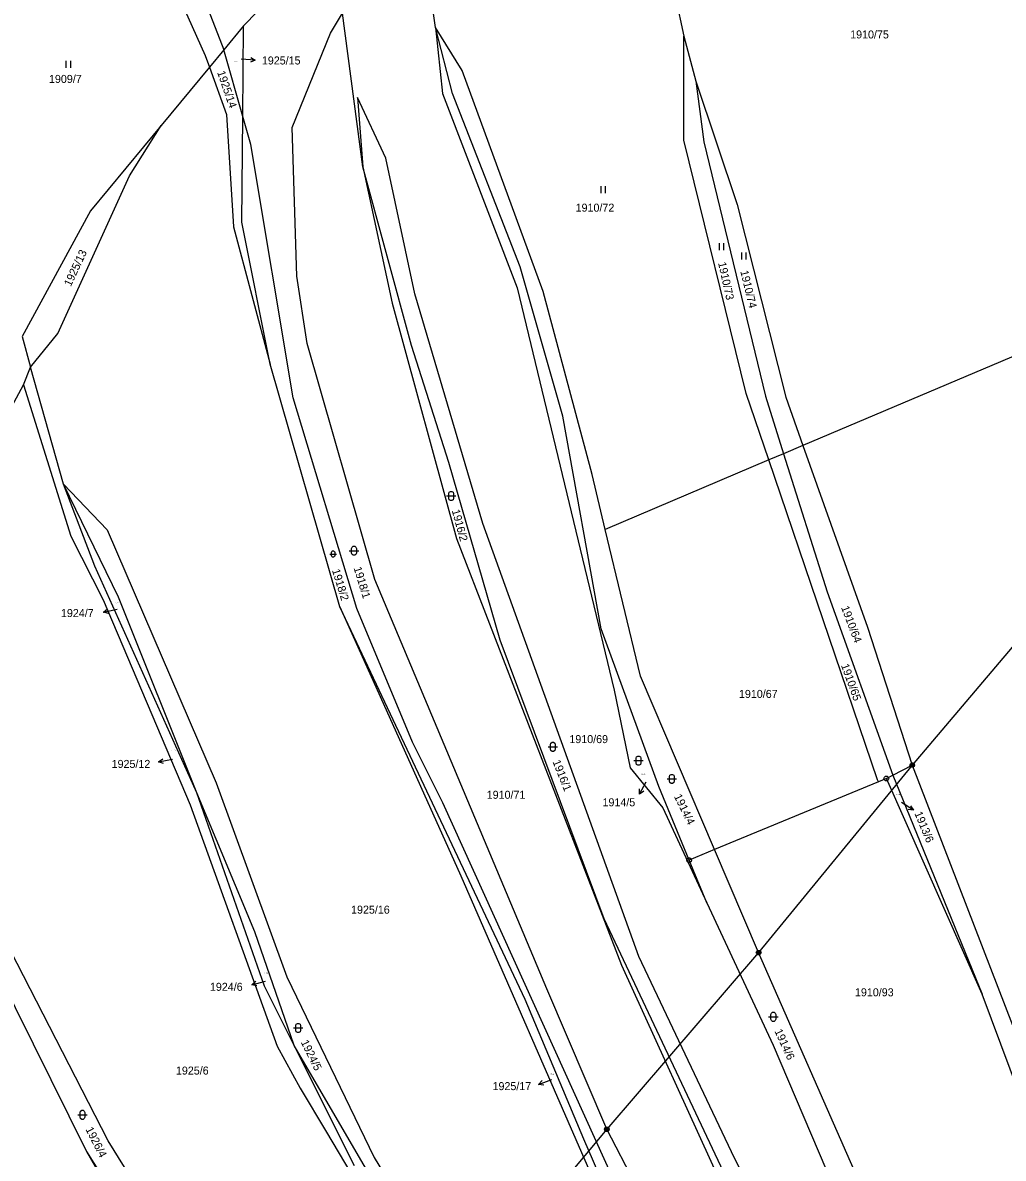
# Model space of a CAD drawing. Extents: x -609861 to -605046, y -1120287 to -1116307.
# Drawn here: x -607745.5 to -607537.1, y -1117773.8 to -1117532.6 of the extents above; entities that cross this region are included whole.
import ezdxf

# ---------------------------------------------------------------- set-up
doc = ezdxf.new("R2010")
doc.units = 0
for name, color, linetype in [('Vrstva 1', 7, 'Continuous'), ('Vrstva 2', 7, 'Continuous'), ('Vrstva 3', 7, 'Continuous'), ('Vrstva 6', 7, 'Continuous'), ('Vrstva 7', 7, 'Continuous'), ('Vrstva 8', 7, 'Continuous')]:
    doc.layers.add(name, color=color, linetype=linetype)

msp = doc.modelspace()

# ---------------------------------------------------------------- linework, layer by layer
at = {"layer": 'Vrstva 1'}
for p, q in [((-607615.14, -1117487.88), (-607605.04, -1117535.49)), ((-607721.53, -1117489.68), (-607702.75, -1117538.39)), ((-607726.68, -1117494.84), (-607706.68, -1117539.61)), ((-607657.8, -1117533.62), (-607661.72, -1117504.5)), ((-607682.78, -1117517.03), (-607698.54, -1117533.29)), ((-607680.09, -1117534.87), (-607677.5, -1117530.59)), ((-607673.22, -1117563.23), (-607677.5, -1117530.59)), ((-607698.54, -1117533.29), (-607702.75, -1117538.39)), ((-607698.72, -1117552.54), (-607698.54, -1117533.29)), ((-607654.13, -1117547.69), (-607657.8, -1117533.62)), ((-607652.07, -1117542.75), (-607657.8, -1117533.62)), ((-607657.8, -1117533.62), (-607656.31, -1117547.66)), ((-607688.25, -1117554.9), (-607680.09, -1117534.87)), ((-607605.04, -1117535.49), (-607602.46, -1117545.03)), ((-607605.04, -1117557.54), (-607605.04, -1117535.49)), ((-607702.75, -1117538.39), (-607705.8, -1117542.06)), ((-607698.72, -1117552.54), (-607702.75, -1117538.39)), ((-607706.68, -1117539.61), (-607705.8, -1117542.06)), ((-607705.8, -1117542.06), (-607716.06, -1117554.48)), ((-607705.8, -1117542.06), (-607702.18, -1117552.12)), ((-607634.88, -1117589.73), (-607652.07, -1117542.75)), ((-607602.46, -1117545.03), (-607593.66, -1117571.25)), ((-607602.46, -1117545.03), (-607600.74, -1117557.94)), ((-607668.33, -1117561.36), (-607674.33, -1117548.51)), ((-607674.33, -1117548.51), (-607673.22, -1117563.23)), ((-607656.31, -1117547.66), (-607640.4, -1117588.96)), ((-607639.75, -1117584.45), (-607654.13, -1117547.69)), ((-607702.18, -1117552.12), (-607700.67, -1117575.96)), ((-607698.92, -1117574.97), (-607698.72, -1117552.54)), ((-607697.02, -1117558.48), (-607698.72, -1117552.54)), ((-607716.06, -1117554.48), (-607731.05, -1117572.6)), ((-607722.81, -1117565.17), (-607716.06, -1117554.48)), ((-607687.2, -1117586.49), (-607688.25, -1117554.9)), ((-607688.01, -1117612.32), (-607697.02, -1117558.48)), ((-607591.73, -1117611.38), (-607605.04, -1117557.54)), ((-607600.74, -1117557.94), (-607587.65, -1117611.98)), ((-607662.9, -1117601.19), (-607673.22, -1117563.23)), ((-607673.22, -1117563.23), (-607666.99, -1117592.16)), ((-607662.19, -1117590.18), (-607668.33, -1117561.36)), ((-607738.02, -1117598.61), (-607722.81, -1117565.17)), ((-607731.05, -1117572.6), (-607745.62, -1117599.29)), ((-607593.66, -1117571.25), (-607583.36, -1117612.18)), ((-607692.89, -1117605.15), (-607698.92, -1117574.97)), ((-607700.67, -1117575.96), (-607692.89, -1117605.15)), ((-607630.73, -1117616.23), (-607639.75, -1117584.45)), ((-607685.02, -1117600.76), (-607687.2, -1117586.49)), ((-607640.4, -1117588.96), (-607619.78, -1117674.4)), ((-607624.51, -1117628.57), (-607634.88, -1117589.73)), ((-607666.99, -1117592.16), (-607653.34, -1117642.17)), ((-607647.74, -1117639.03), (-607662.19, -1117590.18)), ((-607745.62, -1117599.29), (-607743.82, -1117605.76)), ((-607743.82, -1117605.76), (-607738.02, -1117598.61)), ((-607522.49, -1117598.18), (-607579.71, -1117622.44)), ((-607670.63, -1117650.91), (-607685.02, -1117600.76)), ((-607654.95, -1117626.02), (-607662.9, -1117601.19)), ((-607745.32, -1117609.54), (-607743.82, -1117605.76)), ((-607736.81, -1117630.64), (-607743.82, -1117605.76)), ((-607678.07, -1117656.71), (-607692.89, -1117605.15)), ((-607757.16, -1117631.53), (-607745.32, -1117609.54)), ((-607745.32, -1117609.54), (-607735.23, -1117641.72)), ((-607586.93, -1117625.5), (-607591.73, -1117611.38)), ((-607674.49, -1117657.02), (-607688.01, -1117612.32)), ((-607587.65, -1117611.98), (-607583.8, -1117624.18)), ((-607583.36, -1117612.18), (-607579.71, -1117622.44)), ((-607622.57, -1117661.36), (-607630.73, -1117616.23)), ((-607579.71, -1117622.44), (-607583.8, -1117624.18)), ((-607579.71, -1117622.44), (-607565.97, -1117661.05)), ((-607644.01, -1117663.77), (-607654.95, -1117626.02)), ((-607586.93, -1117625.5), (-607621.7, -1117640.24)), ((-607583.8, -1117624.18), (-607586.93, -1117625.5)), ((-607563.83, -1117693.43), (-607586.93, -1117625.5)), ((-607583.8, -1117624.18), (-607574.56, -1117653.5)), ((-607725.14, -1117654.63), (-607736.81, -1117630.64)), ((-607736.81, -1117630.64), (-607727.51, -1117640.35)), ((-607730.18, -1117648.08), (-607736.81, -1117630.64)), ((-607621.7, -1117640.24), (-607624.51, -1117628.57)), ((-607727.51, -1117640.35), (-607704.38, -1117694.06)), ((-607614.6, -1117730.96), (-607647.74, -1117639.03)), ((-607614.18, -1117671.46), (-607621.7, -1117640.24)), ((-607735.23, -1117641.72), (-607728.36, -1117655.23)), ((-607653.34, -1117642.17), (-607618.24, -1117732.79)), ((-607708.49, -1117696.22), (-607730.18, -1117648.08)), ((-607634.11, -1117737.84), (-607670.63, -1117650.91)), ((-607708.49, -1117696.22), (-607725.14, -1117654.63)), ((-607574.56, -1117653.5), (-607560.63, -1117692.48)), ((-607728.36, -1117655.23), (-607709.9, -1117698.74)), ((-607678.07, -1117656.71), (-607652.38, -1117713.83)), ((-607638.72, -1117740.08), (-607678.07, -1117656.71)), ((-607662.68, -1117685.43), (-607674.49, -1117657.02)), ((-607610.34, -1117694.9), (-607622.57, -1117661.36)), ((-607565.97, -1117661.05), (-607556.48, -1117690.32)), ((-607621.9, -1117722.97), (-607644.01, -1117663.77)), ((-607598.46, -1117708.28), (-607614.18, -1117671.46)), ((-607619.78, -1117674.4), (-607616.4, -1117690.93)), ((-607656.24, -1117698.34), (-607662.68, -1117685.43)), ((-607616.4, -1117690.93), (-607609.5, -1117699.41)), ((-607560.63, -1117692.48), (-607556.48, -1117690.32)), ((-607556.48, -1117690.32), (-607525.89, -1117769.79)), ((-607727.32, -1117770.11), (-607767.56, -1117691.81)), ((-607563.64, -1117693.86), (-607563.83, -1117693.43)), ((-607561.97, -1117693.17), (-607563.64, -1117693.86)), ((-607561.97, -1117693.17), (-607560.63, -1117692.48)), ((-607541.65, -1117739), (-607561.97, -1117693.17)), ((-607560.63, -1117692.48), (-607541.65, -1117739)), ((-607770.73, -1117694.21), (-607731.94, -1117772.4)), ((-607704.38, -1117694.06), (-607689.36, -1117735.27)), ((-607603.87, -1117710.52), (-607610.34, -1117694.9)), ((-607563.64, -1117693.86), (-607598.46, -1117708.28)), ((-607696.17, -1117725.75), (-607708.49, -1117696.22)), ((-607694.07, -1117737.3), (-607708.49, -1117696.22)), ((-607612.67, -1117794.29), (-607656.24, -1117698.34)), ((-607709.9, -1117698.74), (-607691.44, -1117749.99)), ((-607609.5, -1117699.41), (-607600.13, -1117719.55)), ((-607598.46, -1117708.28), (-607603.87, -1117710.52)), ((-607600.13, -1117719.55), (-607603.87, -1117710.52)), ((-607589.12, -1117730.16), (-607598.46, -1117708.28)), ((-607652.38, -1117713.83), (-607620.4, -1117787.14)), ((-607600.13, -1117719.55), (-607586.06, -1117749.79)), ((-607575.47, -1117821.52), (-607621.9, -1117722.97)), ((-607687.77, -1117749.91), (-607696.17, -1117725.75)), ((-607594.9, -1117772.49), (-607614.6, -1117730.96)), ((-607548.98, -1117821.49), (-607589.12, -1117730.16)), ((-607618.24, -1117732.79), (-607575.08, -1117827.5)), ((-607689.36, -1117735.27), (-607670.81, -1117773.7)), ((-607687.77, -1117749.91), (-607694.07, -1117737.3)), ((-607621.36, -1117767.68), (-607634.11, -1117737.84)), ((-607519.56, -1117798.17), (-607541.65, -1117739)), ((-607626.26, -1117769.75), (-607638.72, -1117740.08)), ((-607691.44, -1117749.99), (-607686.51, -1117758.93)), ((-607655.38, -1117805.42), (-607687.77, -1117749.91)), ((-607675, -1117775.45), (-607687.77, -1117749.91)), ((-607586.06, -1117749.79), (-607574.82, -1117776.08)), ((-607686.51, -1117758.93), (-607680.93, -1117768.27)), ((-607680.93, -1117768.27), (-607657.31, -1117808)), ((-607584.94, -1117837.9), (-607621.36, -1117767.68)), ((-607682.98, -1117841.2), (-607727.32, -1117770.11)), ((-607597.55, -1117835.92), (-607626.26, -1117769.75)), ((-607731.94, -1117772.4), (-607702.6, -1117818.73)), ((-607731.94, -1117772.4), (-607710.03, -1117809.78)), ((-607571.72, -1117819.21), (-607594.9, -1117772.49)), ((-607670.81, -1117773.7), (-607651.97, -1117803.98))]:
    msp.add_line(p, q, dxfattribs=at)
at = {"layer": 'Vrstva 3'}
for p, q in [((-607736.28, -1117540.74), (-607736.28, -1117542.24)), ((-607735.28, -1117542.24), (-607735.28, -1117540.74)), ((-607622.64, -1117567.34), (-607622.64, -1117568.84)), ((-607621.64, -1117568.84), (-607621.64, -1117567.34)), ((-607597.49, -1117579.42), (-607597.49, -1117580.92)), ((-607596.49, -1117580.92), (-607596.49, -1117579.42)), ((-607592.74, -1117581.4), (-607592.74, -1117582.9)), ((-607591.74, -1117582.9), (-607591.74, -1117581.4))]:
    msp.add_line(p, q, dxfattribs=at)
for points in [[(-607655.43, -1117633.15), (-607654.16, -1117633.15), (-607653.43, -1117633.15)], [(-607676.08, -1117644.79), (-607674.81, -1117644.79), (-607674.08, -1117644.79)], [(-607680.22, -1117645.48), (-607679.331, -1117645.48), (-607678.82, -1117645.48)], [(-607633.83, -1117686.44), (-607632.56, -1117686.44), (-607631.83, -1117686.44)], [(-607615.65, -1117689.37), (-607614.38, -1117689.37), (-607613.65, -1117689.37)], [(-607608.55, -1117693.26), (-607607.28, -1117693.26), (-607606.55, -1117693.26)], [(-607587, -1117743.8), (-607585.73, -1117743.8), (-607585, -1117743.8)], [(-607687.95, -1117746.16), (-607686.68, -1117746.16), (-607685.95, -1117746.16)], [(-607733.79, -1117764.61), (-607732.52, -1117764.61), (-607731.79, -1117764.61)]]:
    msp.add_lwpolyline(points, dxfattribs=at)
for points in [[(-607654.93, -1117632.65), (-607654.83, -1117632.36), (-607654.58, -1117632.18), (-607654.27, -1117632.18), (-607654.02, -1117632.36), (-607653.92, -1117632.65), (-607653.92, -1117633.65), (-607654.02, -1117633.94), (-607654.27, -1117634.12), (-607654.58, -1117634.12), (-607654.83, -1117633.94), (-607654.93, -1117633.65)], [(-607679.87, -1117645.13), (-607679.8, -1117644.927), (-607679.625, -1117644.801), (-607679.408, -1117644.801), (-607679.233, -1117644.927), (-607679.163, -1117645.13), (-607679.163, -1117645.83), (-607679.233, -1117646.033), (-607679.408, -1117646.159), (-607679.625, -1117646.159), (-607679.8, -1117646.033), (-607679.87, -1117645.83)], [(-607675.58, -1117644.29), (-607675.48, -1117644), (-607675.23, -1117643.82), (-607674.92, -1117643.82), (-607674.67, -1117644), (-607674.57, -1117644.29), (-607674.57, -1117645.29), (-607674.67, -1117645.58), (-607674.92, -1117645.76), (-607675.23, -1117645.76), (-607675.48, -1117645.58), (-607675.58, -1117645.29)], [(-607633.33, -1117685.94), (-607633.23, -1117685.65), (-607632.98, -1117685.47), (-607632.67, -1117685.47), (-607632.42, -1117685.65), (-607632.32, -1117685.94), (-607632.32, -1117686.94), (-607632.42, -1117687.23), (-607632.67, -1117687.41), (-607632.98, -1117687.41), (-607633.23, -1117687.23), (-607633.33, -1117686.94)], [(-607615.15, -1117688.87), (-607615.05, -1117688.58), (-607614.8, -1117688.4), (-607614.49, -1117688.4), (-607614.24, -1117688.58), (-607614.14, -1117688.87), (-607614.14, -1117689.87), (-607614.24, -1117690.16), (-607614.49, -1117690.34), (-607614.8, -1117690.34), (-607615.05, -1117690.16), (-607615.15, -1117689.87)], [(-607608.05, -1117692.76), (-607607.95, -1117692.47), (-607607.7, -1117692.29), (-607607.39, -1117692.29), (-607607.14, -1117692.47), (-607607.04, -1117692.76), (-607607.04, -1117693.76), (-607607.14, -1117694.05), (-607607.39, -1117694.23), (-607607.7, -1117694.23), (-607607.95, -1117694.05), (-607608.05, -1117693.76)], [(-607586.5, -1117743.3), (-607586.4, -1117743.01), (-607586.15, -1117742.83), (-607585.84, -1117742.83), (-607585.59, -1117743.01), (-607585.49, -1117743.3), (-607585.49, -1117744.3), (-607585.59, -1117744.59), (-607585.84, -1117744.77), (-607586.15, -1117744.77), (-607586.4, -1117744.59), (-607586.5, -1117744.3)], [(-607687.45, -1117745.66), (-607687.35, -1117745.37), (-607687.1, -1117745.19), (-607686.79, -1117745.19), (-607686.54, -1117745.37), (-607686.44, -1117745.66), (-607686.44, -1117746.66), (-607686.54, -1117746.95), (-607686.79, -1117747.13), (-607687.1, -1117747.13), (-607687.35, -1117746.95), (-607687.45, -1117746.66)], [(-607733.29, -1117764.11), (-607733.19, -1117763.82), (-607732.94, -1117763.64), (-607732.63, -1117763.64), (-607732.38, -1117763.82), (-607732.28, -1117764.11), (-607732.28, -1117765.11), (-607732.38, -1117765.4), (-607732.63, -1117765.58), (-607732.94, -1117765.58), (-607733.19, -1117765.4), (-607733.29, -1117765.11)]]:
    msp.add_lwpolyline(points, close=True, dxfattribs=at)
at = {"layer": 'Vrstva 6'}
for p, q in [((-607508.7, -1117633.88), (-607556.48, -1117690.32)), ((-607556.48, -1117690.32), (-607589.12, -1117730.16)), ((-607589.12, -1117730.16), (-607621.36, -1117767.68)), ((-607621.36, -1117767.68), (-607651.97, -1117803.98))]:
    msp.add_line(p, q, dxfattribs=at)
for points in [[(-607556.63, -1117689.84), (-607556.32, -1117689.84), (-607556.07, -1117690.02), (-607555.97, -1117690.31), (-607556.07, -1117690.6), (-607556.32, -1117690.78), (-607556.63, -1117690.78), (-607556.88, -1117690.6), (-607556.98, -1117690.31), (-607556.88, -1117690.02), (-607556.63, -1117689.84), (-607556.6, -1117689.88), (-607556.36, -1117689.88), (-607556.2, -1117689.96), (-607556.76, -1117689.96), (-607556.84, -1117690.04), (-607556.12, -1117690.04), (-607556.12, -1117690.12), (-607556.84, -1117690.12), (-607556.88, -1117690.2), (-607556.08, -1117690.2), (-607556.04, -1117690.28), (-607556.92, -1117690.28), (-607556.92, -1117690.36), (-607556.04, -1117690.36), (-607556.07, -1117690.44), (-607556.88, -1117690.44), (-607556.87, -1117690.52), (-607556.06, -1117690.52), (-607556.11, -1117690.6), (-607556.83, -1117690.6), (-607556.75, -1117690.68), (-607556.19, -1117690.68), (-607556.3, -1117690.76), (-607556.64, -1117690.76)], [(-607589.27, -1117729.68), (-607588.96, -1117729.68), (-607588.71, -1117729.86), (-607588.61, -1117730.15), (-607588.71, -1117730.44), (-607588.96, -1117730.62), (-607589.27, -1117730.62), (-607589.52, -1117730.44), (-607589.62, -1117730.15), (-607589.52, -1117729.86), (-607589.27, -1117729.68), (-607589.24, -1117729.72), (-607589, -1117729.72), (-607588.84, -1117729.8), (-607589.4, -1117729.8), (-607589.48, -1117729.88), (-607588.76, -1117729.88), (-607588.76, -1117729.96), (-607589.48, -1117729.96), (-607589.52, -1117730.04), (-607588.72, -1117730.04), (-607588.68, -1117730.12), (-607589.56, -1117730.12), (-607589.56, -1117730.2), (-607588.68, -1117730.2), (-607588.71, -1117730.28), (-607589.52, -1117730.28), (-607589.51, -1117730.36), (-607588.7, -1117730.36), (-607588.75, -1117730.44), (-607589.47, -1117730.44), (-607589.39, -1117730.52), (-607588.83, -1117730.52), (-607588.94, -1117730.6), (-607589.28, -1117730.6)], [(-607621.51, -1117767.2), (-607621.2, -1117767.2), (-607620.95, -1117767.38), (-607620.85, -1117767.67), (-607620.95, -1117767.96), (-607621.2, -1117768.14), (-607621.51, -1117768.14), (-607621.76, -1117767.96), (-607621.86, -1117767.67), (-607621.76, -1117767.38), (-607621.51, -1117767.2), (-607621.48, -1117767.24), (-607621.24, -1117767.24), (-607621.08, -1117767.32), (-607621.64, -1117767.32), (-607621.72, -1117767.4), (-607621, -1117767.4), (-607621, -1117767.48), (-607621.72, -1117767.48), (-607621.76, -1117767.56), (-607620.96, -1117767.56), (-607620.92, -1117767.64), (-607621.8, -1117767.64), (-607621.8, -1117767.72), (-607620.92, -1117767.72), (-607620.95, -1117767.8), (-607621.76, -1117767.8), (-607621.75, -1117767.88), (-607620.94, -1117767.88), (-607620.99, -1117767.96), (-607621.71, -1117767.96), (-607621.63, -1117768.04), (-607621.07, -1117768.04), (-607621.18, -1117768.12), (-607621.52, -1117768.12)]]:
    msp.add_lwpolyline(points, dxfattribs=at)
at = {"layer": 'Vrstva 7'}
for p, q in [((-607696.049, -1117540.562), (-607699.04, -1117540.33)), ((-607728.314, -1117657.806), (-607725.38, -1117657.18)), ((-607716.611, -1117689.654), (-607713.67, -1117689.06)), ((-607614.427, -1117696.489), (-607613, -1117693.85)), ((-607556.238, -1117699.9), (-607558.77, -1117698.29)), ((-607696.801, -1117736.986), (-607693.9, -1117736.22)), ((-607635.884, -1117758.161), (-607633.07, -1117757.12))]:
    msp.add_line(p, q, dxfattribs=at)
for points in [[(-607697.007, -1117539.986), (-607696.049, -1117540.562), (-607697.085, -1117540.983)], [(-607727.232, -1117658.086), (-607728.314, -1117657.806), (-607727.44, -1117657.108)], [(-607715.532, -1117689.946), (-607716.611, -1117689.654), (-607715.729, -1117688.966)], [(-607613.511, -1117695.847), (-607614.427, -1117696.489), (-607614.391, -1117695.372)], [(-607556.814, -1117698.941), (-607556.238, -1117699.9), (-607557.351, -1117699.785)], [(-607695.706, -1117737.214), (-607696.801, -1117736.986), (-607695.961, -1117736.247)], [(-607634.772, -1117758.283), (-607635.884, -1117758.161), (-607635.119, -1117757.345)]]:
    msp.add_lwpolyline(points, dxfattribs=at)
at = {"layer": 'Vrstva 8'}
for p, q in [((-607562.09, -1117693.17), (-607561.85, -1117693.17)), ((-607603.99, -1117710.52), (-607603.75, -1117710.52))]:
    msp.add_line(p, q, dxfattribs=at)
for points in [[(-607561.82, -1117692.69), (-607561.57, -1117692.87), (-607561.47, -1117693.16), (-607561.57, -1117693.45), (-607561.82, -1117693.63), (-607562.13, -1117693.63), (-607562.38, -1117693.45), (-607562.48, -1117693.16), (-607562.38, -1117692.87), (-607562.13, -1117692.69)], [(-607603.72, -1117710.04), (-607603.47, -1117710.22), (-607603.37, -1117710.51), (-607603.47, -1117710.8), (-607603.72, -1117710.98), (-607604.03, -1117710.98), (-607604.28, -1117710.8), (-607604.38, -1117710.51), (-607604.28, -1117710.22), (-607604.03, -1117710.04)]]:
    msp.add_lwpolyline(points, close=True, dxfattribs=at)

# ---------------------------------------------------------------- texts
at = {"layer": 'Vrstva 2'}
for s, height, p in [('1910/75', 1.7, (-607569.667, -1117535.96)), ('1925/15', 0.2, (-607700.554, -1117540.99)), ('1909/7', 1.7, (-607739.887, -1117545.41)), ('1910/72', 1.7, (-607627.997, -1117572.76)), ('1924/7', 0.2, (-607725.924, -1117655.99)), ('1910/67', 1.7, (-607593.297, -1117676.05)), ('1910/69', 1.7, (-607629.327, -1117685.65)), ('1925/12', 0.2, (-607713.974, -1117687.28)), ('1914/5', 0.2, (-607614.004, -1117692.32)), ('1910/71', 1.7, (-607646.887, -1117697.47)), ('1913/6', 0.2, (-607559.914, -1117696.67)), ('1925/16', 1.7, (-607675.707, -1117721.88)), ('1924/6', 0.2, (-607694.114, -1117734.58)), ('1910/93', 1.7, (-607568.649, -1117739.43)), ('1925/6', 1.7, (-607712.917, -1117756.06)), ('1925/17', 0.2, (-607633.544, -1117756.07))]:
    msp.add_text(s, height=height, dxfattribs=at).set_placement(p)
for s, rotation, p in [('1925/14', 288.88532, (-607704.183, -1117543.142)), ('1925/13', 64.80153, (-607735.263, -1117588.775)), ('1910/73', 282.58278, (-607597.744, -1117583.633)), ('1910/74', 283.49952, (-607593.018, -1117585.422)), ('1916/2', 285.27569, (-607654.327, -1117636.239)), ('1918/2', 287.10915, (-607679.784, -1117648.915)), ('1918/1', 287.10915, (-607675.184, -1117648.455)), ('1910/64', 290.71879, (-607571.621, -1117656.837)), ('1910/65', 289.80205, (-607571.637, -1117669.119)), ('1916/1', 291.57822, (-607632.926, -1117689.585)), ('1914/4', 296.10459, (-607607.147, -1117696.953)), ('1914/6', 294.38571, (-607585.785, -1117746.809)), ('1924/5', 296.10459, (-607686.417, -1117749.173)), ('1926/4', 297.02132, (-607732.182, -1117767.68))]:
    msp.add_text(s, height=1.7, rotation=rotation, dxfattribs=at).set_placement(p)
at = {"layer": 'Vrstva 7'}
for s, p in [('1925/15', (-607694.657, -1117541.49)), ('1924/7', (-607737.344, -1117658.87)), ('1925/12', (-607726.578, -1117690.92)), ('1914/5', (-607622.285, -1117699.07)), ('1924/6', (-607705.694, -1117738.27)), ('1925/17', (-607645.65, -1117759.36))]:
    msp.add_text(s, height=1.7, dxfattribs=at).set_placement(p)
msp.add_text('1913/6', height=1.7, rotation=292.49496, dxfattribs=at).set_placement((-607556.05, -1117700.563))

doc.saveas('drawing.dxf')
